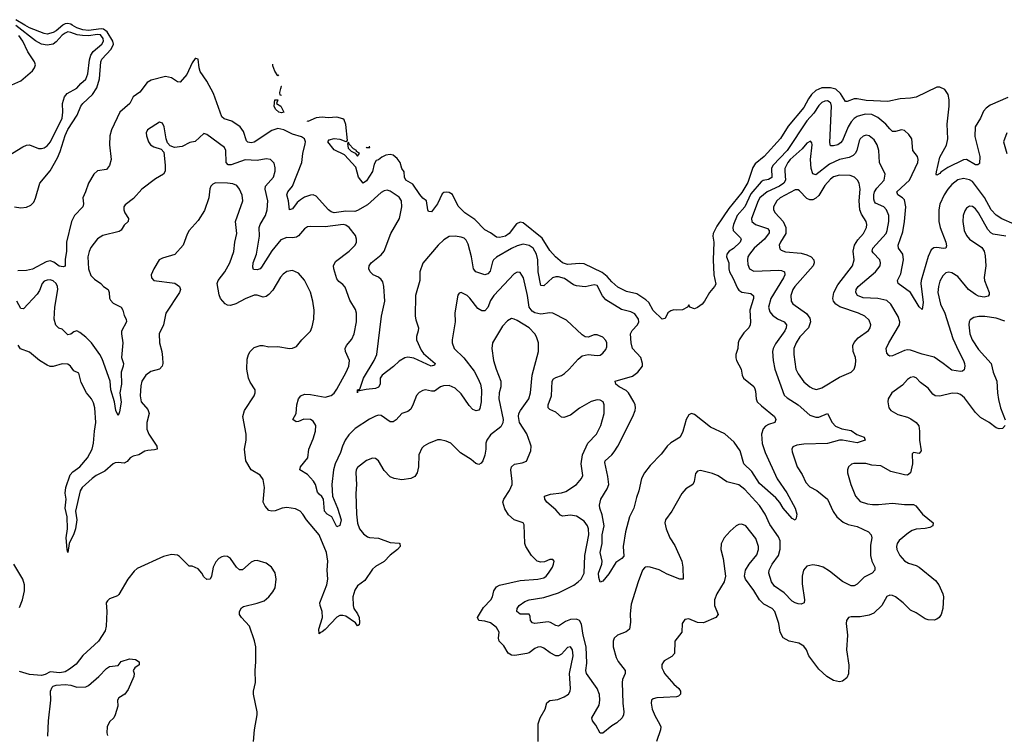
# Model space of a CAD drawing. Header units: inches. Extents: x 2134017 to 2292458, y 756222 to 916513.
# Tile 357 of 387: x 2245643 to 2252305, y 905192 to 910036. Entities that reach past the tile are written whole.
import ezdxf

# ---------------------------------------------------------------- set-up
doc = ezdxf.new("R2010")
doc.units = ezdxf.units.IN
doc.header["$MEASUREMENT"] = 0
for name, color, linetype in [('C2940', 7, 'Continuous'), ('C2941', 7, 'Continuous'), ('C2950', 7, 'Continuous')]:
    doc.layers.add(name, color=color, linetype=linetype)

msp = doc.modelspace()

# ---------------------------------------------------------------- linework, layer by layer
at = {"layer": 'C2940', "color": 5}
for points, elevation in [([(2245564.6, 909115.4), (2245664, 909176), (2245690, 909186.9), (2245710, 909189.1), (2245770, 909165.4), (2245790, 909163.5), (2245810, 909168.7), (2245830, 909182.2), (2245852.8, 909210), (2245929.8, 909369.8), (2245936.1, 909410), (2245933.5, 909470), (2245945.8, 909514.2), (2245964.2, 909535.8), (2246030, 909571.7), (2246056.5, 909603.5), (2246090, 909634), (2246104.1, 909670), (2246115.4, 909764.6), (2246124.3, 909795.7), (2246139.7, 909820.3), (2246199.9, 909870), (2246210.7, 909890), (2246209, 909910), (2246190, 909933.3), (2246170, 909935.3), (2246110, 909927), (2246068.5, 909928.5), (2246032.8, 909932.8), (2245990, 909950.3), (2245970, 909953), (2245950, 909945.6), (2245930, 909930.7), (2245890, 909886.7), (2245870, 909871.4), (2245830, 909863), (2245790, 909870.9), (2245750, 909893.8), (2245616.8, 909996.8)], 260), ([(2245609.3, 908769.3), (2245650, 908761.8), (2245690, 908768), (2245718.6, 908781.4), (2245738.5, 908801.5), (2245751.4, 908828.6), (2245779.8, 908930), (2245850, 909013.4), (2245898.8, 909101.2), (2245916.5, 909143.5), (2245950, 909251.6), (2245970, 909291.9), (2246031.9, 909390), (2246056.3, 909450), (2246069.9, 909470), (2246135, 909530), (2246165.3, 909574.7), (2246183, 909637), (2246193, 909750), (2246199.9, 909770), (2246262.6, 909837.4), (2246277.2, 909870), (2246272.8, 909890), (2246234.3, 909954.3), (2246211, 909971), (2246195, 909975), (2246110, 909962.5), (2246070, 909966.5), (2246030, 909981.6), (2245998.7, 910000)], 240), ([(2245935.8, 910000), (2245890, 909960.7), (2245870, 909949), (2245830, 909939.2), (2245810, 909942.7), (2245710, 909980.4), (2245677.1, 910000)], 240), ([(2245590, 909594.9), (2245650, 909622), (2245729.7, 909690), (2245744, 909710), (2245749.7, 909730), (2245744.4, 909750), (2245698.3, 909818.3), (2245665.7, 909890), (2245637.6, 909930)], 280), ([(2250000, 907116), (2249984.7, 907095.3), (2249910, 907019.4), (2249870, 906968.4), (2249850.9, 906930), (2249833.5, 906846.5), (2249817, 906803), (2249798.6, 906730), (2249770.2, 906670), (2249741.6, 906570), (2249726.3, 906470), (2249730, 906405.6), (2249718, 906390), (2249678, 906362), (2249630, 906286), (2249590, 906236), (2249570, 906228), (2249561.4, 906261.4), (2249560.3, 906290), (2249581.4, 906350), (2249583.5, 906370), (2249570.8, 906430), (2249584.3, 906490), (2249584.4, 906550), (2249599, 906610), (2249584.6, 906684.6), (2249568.3, 906730), (2249566.9, 906750), (2249576.4, 906790), (2249618.7, 906861.3), (2249628.7, 906890), (2249623.5, 906943.5), (2249601.6, 907038.4), (2249604.2, 907050), (2249649.9, 907090.1), (2249666, 907110), (2249690.7, 907150), (2249791.9, 907350), (2249808.5, 907390), (2249811.1, 907410), (2249808.5, 907430), (2249799.2, 907450), (2249762.2, 907510), (2249746.2, 907526.2), (2249699.7, 907550), (2249676.9, 907570), (2249672.7, 907590), (2249790, 907622.2), (2249825.7, 907650), (2249856.3, 907690), (2249858.3, 907710), (2249845.3, 907750), (2249790, 907809.7), (2249780.2, 907850), (2249777.2, 907910), (2249788.4, 907931.6), (2249822.6, 907970), (2249832, 907990), (2249829.7, 908010), (2249804.6, 908044.6), (2249778.5, 908058.5), (2249714.9, 908074.9), (2249610, 908140.7), (2249586.7, 908166.7), (2249550, 908236.1), (2249530, 908241.6), (2249470, 908227.9), (2249410, 908235.3), (2249390, 908242.2), (2249330, 908283.8), (2249290, 908295.8), (2249270, 908296.6), (2249249.2, 908290), (2249190, 908234.2), (2249170, 908236.9), (2249152.2, 908330), (2249148.9, 908410), (2249141, 908450), (2249117.8, 908490), (2249090, 908508.4), (2249050, 908516.3), (2249010, 908505.6), (2248970, 908487.7), (2248870.6, 908429.4), (2248849.6, 908410.4), (2248843.1, 908396.9), (2248825.8, 908334.2), (2248810, 908316.4), (2248790, 908308.7), (2248730, 908329.8), (2248714.8, 908350), (2248700.9, 908430), (2248676.9, 908516.9), (2248664, 908544), (2248650, 908557.2), (2248630, 908564.5), (2248590, 908570.8), (2248550, 908568.7), (2248513.8, 908546.2), (2248474.6, 908510), (2248370, 908387.8), (2248350.9, 908330), (2248351, 908270), (2248321.1, 908170), (2248319.4, 908030), (2248323.5, 908003.5), (2248341.8, 907950), (2248340.3, 907930), (2248327.2, 907892.8), (2248328.1, 907870), (2248358.8, 907798.8), (2248376.7, 907776.7), (2248455.3, 907710), (2248450, 907697.2), (2248428, 907692), (2248310, 907745.4), (2248270, 907751.3), (2248250, 907747.8), (2248210, 907725.3), (2248171.8, 907688.2), (2248096, 907630), (2248082, 907610), (2248083.1, 907570), (2248072.1, 907547.9), (2248050, 907540.3), (2247986.7, 907533.3), (2247943.2, 907523.2), (2247931.6, 907528.4), (2247929.6, 907509.7), (2247929.7, 907530), (2247944.1, 907535.9), (2247969.8, 907610), (2248041.8, 907730), (2248059.4, 907770), (2248090.5, 908030), (2248112.9, 908130), (2248108.1, 908230), (2248100.7, 908260.7), (2248090, 908276.9), (2248070, 908293.6), (2248036, 908310), (2248014, 908330), (2248004.7, 908350), (2248008.2, 908370), (2248022.6, 908390), (2248090, 908444.5), (2248110, 908470.3), (2248155.3, 908590), (2248212.1, 908690), (2248229.9, 908769.9), (2248226.6, 908810), (2248210, 908835.8), (2248150, 908875.1), (2248130, 908882.6), (2248110, 908878.5), (2248090, 908867), (2247996.1, 908783.9), (2247930, 908743.9), (2247910, 908736.9), (2247850, 908739.5), (2247770, 908728.1), (2247750, 908735), (2247732.4, 908750), (2247650, 908842.3), (2247630, 908849.9), (2247610, 908849.1), (2247570, 908834.3), (2247542.8, 908817.2), (2247521.7, 908798.3), (2247490, 908755.1), (2247470, 908749.4), (2247462.9, 908810), (2247451.5, 908850), (2247457.7, 908870), (2247489.8, 908910), (2247551.3, 909068.7), (2247559.4, 909130), (2247575, 909195), (2247576.1, 909210), (2247569.9, 909229.9), (2247550, 909242.3), (2247490, 909262), (2247430, 909291.6), (2247390, 909300.2), (2247350, 909285.9), (2247230, 909206.6), (2247210, 909201.9), (2247186.2, 909206.2), (2247177.2, 909217.2), (2247158.6, 909278.6), (2247135.5, 909310), (2247078.6, 909350), (2247025.9, 909365.9), (2247010, 909378.2), (2246955.7, 909535.7), (2246910, 909621), (2246865.4, 909685.4), (2246857.8, 909710), (2246850, 909768.7), (2246834.5, 909774.5), (2246830, 909774.5), (2246810, 909743.7), (2246774, 909666), (2246730, 909613.2), (2246710, 909616), (2246670, 909642), (2246630, 909652.6), (2246532, 909628), (2246505.7, 909610), (2246455.4, 909544.6), (2246410, 909513.3), (2246389.1, 909470), (2246321.2, 909410), (2246263.5, 909290), (2246252.6, 909250), (2246250.2, 909190), (2246262, 909090), (2246251.5, 909050), (2246230, 909022.4), (2246170, 909012.6), (2246144, 908990), (2246109.1, 908930), (2246089.4, 908870.6), (2246070.2, 908830), (2246075.6, 908790), (2246070.4, 908770), (2246013.4, 908710), (2245993.4, 908670), (2245959.8, 908530), (2245960.8, 908470), (2245951.9, 908411.9), (2245952.1, 908367.9), (2245936.7, 908363.3), (2245910, 908368), (2245873.9, 908393.9), (2245850, 908403.8), (2245822.1, 908397.9), (2245730, 908347.2), (2245690, 908337.6), (2245630, 908336)], 240), ([(2247390, 909657), (2247368.6, 909688.6), (2247356, 909724), (2247355.3, 909735.1)], 220), ([(2247396, 909661.5), (2247390, 909657)], 220), ([(2247415.6, 909523.1), (2247406, 909526), (2247404.4, 909544.4), (2247410, 909571.3), (2247414.7, 909585.3), (2247416.6, 909587.1)], 220), ([(2250000, 906297.1), (2249970, 906313.3), (2249910, 906329.6), (2249890, 906333.6), (2249878, 906330), (2249870, 906326.6), (2249858.4, 906310), (2249827.2, 906230), (2249781.2, 906078.8), (2249773.5, 906013.5), (2249777.1, 905957.1), (2249768.4, 905911.6), (2249747.7, 905892.3), (2249687.2, 905870), (2249666, 905850), (2249658.2, 905830), (2249658, 905790), (2249678.4, 905718.4), (2249692.3, 905692.3), (2249739.5, 905630), (2249739.5, 905610), (2249721.5, 905570), (2249719.6, 905550), (2249724.7, 905410), (2249731.6, 905350), (2249728.6, 905331.4), (2249718.8, 905310), (2249683.6, 905276.4), (2249650, 905256.9), (2249590, 905205.6), (2249570, 905206), (2249541.1, 905261.1), (2249519.5, 905290), (2249514.5, 905310), (2249563.5, 905396.5), (2249569.1, 905430), (2249567.5, 905467.5), (2249549.8, 905510), (2249477.8, 905610), (2249474, 905630), (2249480, 905680), (2249476.2, 905790), (2249456.8, 905870), (2249444.9, 905944.9), (2249430.7, 905970), (2249410, 905978.9), (2249370, 905977), (2249336.7, 905963.3), (2249290, 905932.1), (2249270, 905934.5), (2249235.8, 905955.9), (2249219.6, 905959.5), (2249128.7, 905950), (2249113.6, 905953.6), (2249098.7, 905970), (2249096.9, 905996.9), (2249091.2, 906011.2), (2249030, 906011.2), (2249006.9, 906030), (2249009.7, 906050), (2249023.1, 906070), (2249061.3, 906098.7), (2249090, 906109.4), (2249190, 906124.7), (2249290, 906157.4), (2249392.2, 906207.8), (2249422.8, 906230), (2249441.5, 906250), (2249463.6, 906290), (2249467.3, 906410), (2249494.1, 906550), (2249491.7, 906590), (2249484.9, 906610), (2249461.6, 906641.6), (2249410, 906675), (2249370, 906681.7), (2249316.1, 906676.1), (2249301.9, 906681.9), (2249270, 906718), (2249209, 906770), (2249196.1, 906790), (2249194.7, 906810), (2249234.7, 906825.3), (2249310, 906833.3), (2249337.8, 906842.2), (2249409.8, 906890), (2249445.6, 906930), (2249454.6, 906950), (2249441.7, 907030), (2249451.9, 907090), (2249486.4, 907170), (2249546, 907230), (2249575.3, 907290), (2249598, 907370), (2249598, 907430), (2249590.6, 907450.6), (2249570, 907461), (2249550, 907462), (2249510, 907451.7), (2249430, 907407.2), (2249370, 907358.9), (2249324.4, 907344.4), (2249310, 907345.1), (2249270, 907378.9), (2249230, 907396.9), (2249218.9, 907410), (2249219.3, 907430), (2249242.3, 907490), (2249247.1, 907590), (2249255.8, 907604.2), (2249270, 907613.8), (2249310, 907627.1), (2249330, 907641.8), (2249361, 907670), (2249421.1, 907738.9), (2249450, 907761.6), (2249490, 907770.5), (2249550, 907763.8), (2249570, 907766.4), (2249590, 907779.1), (2249610, 907802.8), (2249617.1, 907822.9), (2249616.3, 907850), (2249610, 907865.2), (2249590, 907886.6), (2249550, 907902.7), (2249530, 907902.7), (2249490, 907887), (2249470, 907889.4), (2249450, 907902), (2249342.9, 908002.9), (2249250, 908049.7), (2249230, 908052.4), (2249170, 908042.3), (2249130, 908051.1), (2249110, 908062.4), (2249089.9, 908090), (2249079.3, 908170), (2249051.6, 908290), (2249030, 908325.1), (2249010, 908327.8), (2248990, 908316.9), (2248852.3, 908170), (2248830, 908136.3), (2248810, 908087.6), (2248790, 908065.3), (2248770, 908065.3), (2248742.3, 908082.3), (2248690, 908151.8), (2248670, 908169.4), (2248630, 908189), (2248616, 908184), (2248608.2, 908171.8), (2248587.3, 908052.7), (2248590.3, 907990), (2248569.1, 907870), (2248569.1, 907850), (2248583.6, 907810), (2248647.6, 907747.6), (2248718.1, 907658.1), (2248744.3, 907610), (2248760.5, 907570), (2248768.7, 907530), (2248766.2, 907450), (2248756.4, 907403.6), (2248750, 907392), (2248732, 907388), (2248710, 907397.7), (2248684.3, 907424.3), (2248630, 907504.2), (2248590, 907543.1), (2248550, 907559.8), (2248510, 907557.2), (2248490, 907550.8), (2248450, 907522.7), (2248430, 907520.9), (2248390, 907529.8), (2248370, 907526.9), (2248346.3, 907513.7), (2248327.3, 907492.7), (2248306.6, 907433.4), (2248290, 907400.7), (2248270, 907383.6), (2248230, 907369.6), (2248190, 907328.2), (2248170, 907314), (2248150, 907313.7), (2248090, 907356.4), (2248070, 907358.3), (2248050, 907353.3), (2248010, 907332.8), (2247913.6, 907270), (2247870, 907225.6), (2247845.9, 907190), (2247826.6, 907150), (2247814.3, 907105.7), (2247777.5, 907030), (2247766, 906990), (2247755.5, 906890), (2247759.2, 906810), (2247794.6, 906730), (2247817.5, 906650), (2247810, 906613.2), (2247790, 906602.7), (2247756.4, 906670), (2247723.1, 906690), (2247705.5, 906710), (2247699.7, 906790), (2247688.8, 906808.8), (2247670, 906823.5), (2247659.1, 906839.1), (2247645.5, 906890), (2247632.3, 906912.3), (2247590, 906958), (2247539.3, 906990), (2247544.2, 907010), (2247592.2, 907070), (2247598.9, 907130), (2247630, 907199.1), (2247644.8, 907250), (2247646, 907290), (2247630, 907318), (2247610.5, 907330.5), (2247566.8, 907333.2), (2247530, 907315.4), (2247513.6, 907313.6), (2247491.8, 907330), (2247515.1, 907370), (2247517.6, 907430), (2247530, 907470.8), (2247546, 907490), (2247570, 907500.3), (2247610, 907499.6), (2247710, 907480.7), (2247750, 907491.6), (2247770, 907508.8), (2247790, 907535.8), (2247853.2, 907650), (2247869.8, 907690), (2247874.5, 907730), (2247848.6, 907790), (2247845.3, 907810), (2247854, 907830), (2247890, 907873.7), (2247905.8, 907910), (2247922.3, 907990), (2247922, 908050), (2247915.3, 908075.3), (2247877.8, 908137.8), (2247845.4, 908225.4), (2247830, 908243.5), (2247803.3, 908263.3), (2247790, 908281.6), (2247768.2, 908350), (2247766.5, 908370), (2247781.2, 908398.8), (2247872.4, 908470), (2247912.8, 908510), (2247921.3, 908530), (2247923, 908550), (2247915.6, 908575.6), (2247873.3, 908630), (2247850, 908645.3), (2247832.7, 908650), (2247710, 908633), (2247610, 908637.3), (2247590, 908633.7), (2247570, 908620.4), (2247530, 908572.6), (2247516.3, 908563.7), (2247490, 908559), (2247450, 908561.1), (2247410, 908546), (2247350, 908470.6), (2247280, 908360), (2247270, 908350.6), (2247250, 908343.1), (2247226.1, 908346.1), (2247221.9, 908361.9), (2247223.2, 908390), (2247245.4, 908450), (2247264.9, 908570), (2247263.7, 908630), (2247269.9, 908650.1), (2247306.8, 908710), (2247318.3, 908750), (2247321.3, 908810), (2247304.2, 908890), (2247307.3, 908910), (2247359.8, 908970), (2247371.9, 909010), (2247372.9, 909032.9), (2247365.7, 909065.7), (2247341.2, 909090), (2247310, 909094.5), (2247250, 909082.7), (2247170, 909086.8), (2247073.6, 909053.6), (2247054.7, 909054.7), (2247041, 909070), (2247037.7, 909150), (2247030, 909171.6), (2246910, 909258.7), (2246890, 909267), (2246830, 909212), (2246794.9, 909205.1), (2246742.8, 909177.2), (2246690, 909171.8), (2246662, 909182), (2246642.4, 909202.4), (2246633.3, 909230), (2246620.5, 909310), (2246610, 909336), (2246590, 909342.7), (2246508, 909290), (2246499.5, 909270), (2246501.1, 909250), (2246514.6, 909210), (2246527.6, 909190), (2246550, 909174.9), (2246599.5, 909159.5), (2246618.7, 909138.7), (2246627.9, 909052.1), (2246626.8, 909010), (2246616, 908990), (2246561.4, 908958.6), (2246470.8, 908890), (2246414.1, 908825.9), (2246356.5, 908783.5), (2246347.2, 908770), (2246347.9, 908750), (2246354.7, 908730), (2246378.9, 908690), (2246377, 908670), (2246350, 908646.3), (2246330, 908611.6), (2246317.2, 908602.8), (2246205.4, 908574.6), (2246170, 908554), (2246124.9, 908495.1), (2246113.2, 908466.8), (2246105.3, 908430), (2246109.6, 908350), (2246124.8, 908304.8), (2246150, 908279.3), (2246191.6, 908251.6), (2246210.2, 908230.2), (2246241.3, 908210), (2246248.7, 908190), (2246251.3, 908151.3), (2246257, 908137), (2246276.8, 908116.8), (2246329.3, 908089.3), (2246340.2, 908070), (2246350, 908034), (2246364.4, 908010), (2246366.7, 907990), (2246332.4, 907927.6), (2246331.3, 907910), (2246340.7, 907850), (2246331.6, 907750), (2246344.7, 907710), (2246344.1, 907690), (2246329.1, 907650), (2246333.2, 907570), (2246321.3, 907510), (2246330, 907448), (2246318.6, 907381.4), (2246310, 907356), (2246293.6, 907390), (2246285.3, 907450), (2246261.1, 907530), (2246254.4, 907590), (2246201.3, 907741.3), (2246186.3, 907770), (2246128.2, 907850), (2246090, 907888.3), (2246050, 907919.4), (2246030, 907930.7), (2246010, 907922.4), (2245990, 907907.1), (2245970, 907903.9), (2245930, 907941.5), (2245908.7, 907948.7), (2245888.1, 907968.1), (2245877.6, 908010), (2245880.3, 908090), (2245902.4, 908210), (2245899.6, 908230), (2245890, 908250.7), (2245870, 908268.9), (2245850, 908274.4), (2245830, 908273.3), (2245810, 908265.3), (2245795.5, 908250), (2245777.3, 908202.7), (2245761.2, 908178.8), (2245670, 908079.1), (2245650, 908081.3), (2245624.3, 908130)], 260), ([(2250000, 908011.8), (2249990, 908009.5), (2249930, 908068.5), (2249901, 908121), (2249880.7, 908140.7), (2249819.6, 908179.6), (2249750, 908197), (2249690, 908226.8), (2249650, 908262), (2249618.4, 908298.4), (2249584.8, 908324.8), (2249462.6, 908382.6), (2249430, 908385.9), (2249350, 908378.6), (2249315.1, 908390), (2249269.6, 908430), (2249230, 908474.2), (2249178.4, 908558.4), (2249050, 908662.3), (2249030, 908665.5), (2249005.9, 908654.1), (2248954.7, 908590), (2248930, 908570.9), (2248890, 908561.7), (2248870, 908564.7), (2248830, 908593.6), (2248790, 908614.7), (2248723.5, 908683.5), (2248655.8, 908730), (2248610, 908774.5), (2248572.2, 908852.2), (2248550, 908866.6), (2248530, 908869.7), (2248513.7, 908866.3), (2248502, 908858), (2248470.4, 908790), (2248430, 908735.3), (2248410, 908738), (2248404, 908750), (2248395.3, 908810), (2248370, 908829.2), (2248350, 908852.7), (2248302.6, 908922.6), (2248256, 908950), (2248246.9, 908970), (2248245.4, 909005.4), (2248230, 909029.2), (2248217.2, 909070), (2248197.4, 909097.4), (2248170, 909119.7), (2248150, 909123.1), (2248121.5, 909118.5), (2248093.9, 909106.1), (2248070, 909087.6), (2248056.3, 909083.7), (2248041.5, 909058.5), (2248030, 909009.4), (2247990, 908946.6), (2247968, 908930), (2247935.3, 908970), (2247917.2, 909037.2), (2247840.4, 909120.4), (2247770, 909155.3), (2247728.7, 909210), (2247738, 909222), (2247770, 909231), (2247810, 909226.8), (2247850, 909212), (2247862, 909218), (2247850, 909326), (2247838, 909358), (2247830, 909366), (2247790, 909377.2), (2247730, 909372.7), (2247690, 909377), (2247650, 909372.3), (2247591.9, 909348.1), (2247587.8, 909348.3)], 220), ([(2247987, 909174.8), (2247990, 909171), (2248012.3, 909170), (2248010.8, 909180.2)], 220), ([(2249151.3, 905151.3), (2249151.5, 905270), (2249164.2, 905310), (2249199.8, 905370), (2249210, 905411.5), (2249230, 905427.2), (2249285.2, 905434.8), (2249328.4, 905451.6), (2249355.8, 905470), (2249367.1, 905490), (2249370.9, 905510), (2249362.7, 905610), (2249388.9, 905730), (2249384.7, 905770), (2249370, 905791.1), (2249350, 905786.6), (2249310, 905740.9), (2249290, 905729.8), (2249270, 905730.7), (2249232.4, 905750), (2249190, 905782), (2249170, 905790.8), (2249150, 905789.8), (2249130, 905780.9), (2249090.3, 905750), (2249075.1, 905744.9), (2248993.5, 905733.5), (2248970, 905735.6), (2248949.1, 905749.1), (2248918.3, 905798.3), (2248888.5, 905830), (2248882.2, 905850), (2248886.9, 905890), (2248870, 905922.4), (2248830, 905953.8), (2248790, 905965.8), (2248749.2, 905970), (2248740.5, 905990), (2248781.9, 906058.1), (2248830.8, 906110), (2248842.2, 906130), (2248850.9, 906170), (2248870, 906197.4), (2248890.8, 906209.2), (2249030, 906240.2), (2249150, 906249.2), (2249190, 906259), (2249206, 906270), (2249222.4, 906290), (2249249.3, 906330), (2249256, 906350), (2249259, 906370), (2249250, 906382), (2249230, 906382), (2249194.4, 906365.6), (2249170, 906363.6), (2249145.2, 906370), (2249106.6, 906410), (2249067.3, 906470), (2249061.6, 906490), (2249057, 906617), (2249049.2, 906630), (2248990, 906649.7), (2248950, 906685.1), (2248925.2, 906725.2), (2248912.1, 906770), (2248918, 906790), (2248957, 906850), (2248974.6, 906890), (2248976.5, 906910), (2248966.9, 906990), (2248972, 907010), (2248992.1, 907027.9), (2249043.8, 907036.2), (2249073, 907047), (2249101.6, 907118.4), (2249103.5, 907150), (2249097.8, 907170), (2249074, 907234), (2249026.2, 907310), (2249018.2, 907350), (2249021.5, 907370), (2249031.9, 907390), (2249087.7, 907470), (2249098.9, 907510), (2249109.8, 907630), (2249154.8, 907790), (2249153.8, 907850), (2249140.7, 907890), (2249128.8, 907910), (2249089.7, 907950), (2249010, 908000.4), (2248990, 908009.7), (2248970, 908012.6), (2248943.1, 907996.9), (2248910, 907962), (2248843.2, 907850), (2248838.5, 907810), (2248848.3, 907730), (2248866.3, 907670), (2248898, 907590), (2248898.6, 907550), (2248887.7, 907510), (2248886.3, 907470), (2248915.2, 907330), (2248911.8, 907308.2), (2248898.6, 907281.4), (2248830, 907225.1), (2248803.5, 907190), (2248797.5, 907170), (2248797.7, 907130), (2248790.7, 907089.3), (2248776.3, 907050), (2248765.1, 907034.9), (2248750, 907025.1), (2248730, 907032), (2248698.1, 907058.1), (2248624.8, 907104.8), (2248559.5, 907170), (2248530, 907183.5), (2248490, 907193.3), (2248470, 907191.5), (2248410, 907168), (2248378, 907150), (2248364.3, 907135.7), (2248344.4, 907090), (2248340.7, 907010), (2248333.2, 906970), (2248315.9, 906944.1), (2248290.1, 906929.9), (2248230, 906922.3), (2248177.2, 906930), (2248150, 906942.7), (2248110, 906985.1), (2248070.6, 907050.6), (2248050, 907065.4), (2248030, 907067.2), (2247990, 907052.8), (2247930, 907005.1), (2247921.1, 906990), (2247916.8, 906970), (2247921.6, 906890), (2247917.1, 906830), (2247921.6, 906690), (2247929.1, 906629.1), (2247943.5, 906590), (2247970, 906556.5), (2247996.1, 906536.1), (2248010, 906530.2), (2248070, 906525.8), (2248150, 906498.3), (2248211.8, 906491.8), (2248216, 906490), (2248218, 906470), (2248200.7, 906450), (2248150, 906411.3), (2248110, 906368), (2248050, 906334.3), (2248030, 906317.6), (2247978.9, 906241.1), (2247930, 906204.2), (2247910, 906175.1), (2247898, 906130), (2247899, 906070), (2247903.5, 906050), (2247930, 906015.3), (2247939.8, 905990), (2247943.4, 905956.6), (2247939.2, 905940.8), (2247930, 905932.3), (2247914.4, 905954.4), (2247850, 905999.3), (2247830, 906004), (2247810, 906002.5), (2247789.1, 905990.9), (2247710, 905908.8), (2247690, 905893.3), (2247673.3, 905886.7), (2247670, 905879), (2247667.2, 905910), (2247692.7, 905990), (2247690.7, 906030.7), (2247675.4, 906070), (2247673.5, 906090), (2247721.4, 906210), (2247729, 906250), (2247724.8, 906310), (2247728.2, 906370), (2247718.5, 906430), (2247668.7, 906550), (2247583.8, 906650), (2247559.7, 906690), (2247541.6, 906710), (2247510, 906726), (2247450, 906735.1), (2247418.8, 906730), (2247371.6, 906711.6), (2247349.7, 906709.7), (2247330, 906714.5), (2247303.2, 906743.2), (2247290.7, 906770.7), (2247299.9, 906870), (2247290, 906924.2), (2247270, 906953.3), (2247208.5, 906988.5), (2247174.5, 907050), (2247164.7, 907130), (2247176, 907190), (2247175.3, 907230), (2247152.8, 907350), (2247165, 907390), (2247229.8, 907490), (2247236.5, 907510), (2247235.8, 907530), (2247202.5, 907582.5), (2247190.8, 907610), (2247181, 907670), (2247182, 907738), (2247190.9, 907769.1), (2247203, 907790), (2247230, 907817.4), (2247270, 907831.6), (2247291.7, 907831.7), (2247330, 907822.4), (2247390, 907823), (2247470, 907810.6), (2247490, 907813.4), (2247515.3, 907824.7), (2247551.8, 907870), (2247610, 907928), (2247622.5, 907957.5), (2247633.7, 908010), (2247634.7, 908070), (2247627.4, 908130), (2247610, 908192.3), (2247570, 908272), (2247530, 908319.5), (2247490, 908338.7), (2247450, 908331.3), (2247425.4, 908314.6), (2247406.9, 908293.1), (2247355.7, 908204.3), (2247330, 908175), (2247310, 908162.2), (2247290, 908158.8), (2247250, 908170.8), (2247230, 908170.8), (2247170, 908146.8), (2247106.8, 908113.2), (2247070, 908101.8), (2247050, 908104.4), (2247033.5, 908113.5), (2247001.4, 908150), (2246992.7, 908172.7), (2246979.8, 908250), (2246986.6, 908270), (2247030.8, 908330), (2247064.7, 908390), (2247093.1, 908466.9), (2247098.9, 908530), (2247111.6, 908590), (2247103.7, 908670), (2247153.6, 908810), (2247148, 908848), (2247129.8, 908889.8), (2247112.9, 908912.9), (2247084.5, 908924.5), (2247050, 908929.9), (2246969, 908931), (2246950, 908923.7), (2246936.3, 908910), (2246929, 908891), (2246922.8, 908830), (2246894.5, 908745.5), (2246850, 908676), (2246790, 908609.4), (2246775.8, 908584.2), (2246750, 908509.2), (2246692.3, 908447.7), (2246610, 908422.4), (2246587.7, 908410), (2246550.4, 908350), (2246533.4, 908310), (2246534.8, 908290), (2246550.5, 908270.5), (2246692.6, 908252.6), (2246724.9, 908230), (2246730.4, 908210), (2246723.8, 908190), (2246632, 908050), (2246615.8, 907970), (2246586.4, 907910), (2246588.9, 907850), (2246604.9, 907790), (2246610.3, 907750), (2246612.8, 907710), (2246608.2, 907690), (2246588.9, 907671.1), (2246530, 907654.5), (2246497, 907630), (2246470.3, 907590), (2246463.2, 907556.8), (2246459.3, 907490), (2246466.2, 907450), (2246510, 907396.9), (2246519.4, 907370), (2246503.5, 907310), (2246504.1, 907264.1), (2246517, 907230), (2246570.4, 907150), (2246573.4, 907130), (2246556.5, 907123.5), (2246510, 907120.4), (2246490, 907114.5), (2246449.1, 907090.9), (2246410, 907082), (2246390, 907071.3), (2246370, 907045.6), (2246350, 907034.7), (2246310, 907038.4), (2246290, 907036.8), (2246276.4, 907030), (2246220.2, 906979.8), (2246161.8, 906950), (2246132.8, 906930), (2246066.6, 906870), (2246053.5, 906846.5), (2246020.3, 906710), (2246030.1, 906650), (2246020.1, 906590), (2246010, 906556.5), (2245978.8, 906490), (2245970, 906429.3), (2245963.5, 906450), (2245957.4, 906530), (2245965.9, 906590), (2245964, 906670), (2245950.8, 906730), (2245957.3, 906790), (2245951.9, 906831.9), (2245955.1, 906870), (2245984.2, 906955.8), (2246003.2, 906976.8), (2246050.2, 907009.8), (2246103.2, 907070), (2246133.1, 907130), (2246143.4, 907170), (2246148.4, 907250), (2246158.5, 907310), (2246152, 907410), (2246143.7, 907443.7), (2246129.8, 907469.8), (2246096.2, 907510), (2246059.7, 907579.7), (2246043.7, 907643.7), (2246010, 907658.7), (2245987.2, 907690), (2245970, 907705.3), (2245930, 907705.8), (2245870, 907688.1), (2245850, 907689), (2245830, 907697.3), (2245778, 907730), (2245710, 907786), (2245649, 907809), (2245632.2, 907832.2)], 280), ([(2247225.1, 905150), (2247231.6, 905230), (2247249.7, 905330.3), (2247249.7, 905350), (2247225.3, 905470), (2247225.3, 905490), (2247238.2, 905550), (2247236.1, 905630), (2247241.5, 905690), (2247241.4, 905790), (2247232.1, 905832.1), (2247199.3, 905930), (2247143, 905990), (2247131.6, 906010), (2247129.6, 906030), (2247144.9, 906055.1), (2247156.6, 906063.4), (2247250, 906085.6), (2247297.1, 906103), (2247329.8, 906130), (2247357.1, 906162.9), (2247371.4, 906190), (2247379, 906250), (2247371.8, 906291.8), (2247347.2, 906330), (2247310, 906356.5), (2247250, 906374.8), (2247230, 906373.2), (2247210, 906364.1), (2247150, 906312.6), (2247130, 906312.6), (2247110, 906331.3), (2247070, 906389.7), (2247050, 906402.6), (2247030, 906405.7), (2247010, 906401.1), (2246990.2, 906389.8), (2246970, 906366), (2246951.3, 906330), (2246941.1, 906270), (2246932.7, 906250), (2246910, 906247.6), (2246890, 906264.5), (2246876.4, 906290), (2246850, 906318.7), (2246810, 906336.4), (2246790, 906336.9), (2246723.7, 906403.7), (2246710, 906410.7), (2246670, 906415.3), (2246616.4, 906403.6), (2246437.8, 906322.2), (2246417.2, 906302.8), (2246376, 906250), (2246315.1, 906144.9), (2246304.4, 906135.6), (2246250, 906116), (2246236.7, 906103.3), (2246228, 906090), (2246233.7, 906030), (2246228.9, 905930), (2246220.9, 905899.1), (2246177.6, 905830), (2246070, 905733.3), (2246025.5, 905674.5), (2245980.9, 905639.1), (2245950, 905622), (2245915.1, 905615.1), (2245850, 905620.9), (2245816.7, 905603.3), (2245790, 905596.2), (2245710, 905603.6), (2245643.1, 905623.1)], 320), ([(2245642.8, 906057.2), (2245662.4, 906110), (2245674.9, 906170), (2245675, 906210), (2245665, 906250), (2245604.8, 906350)], 320), ([(2245833.5, 905186.5), (2245837.2, 905290), (2245855.1, 905430), (2245852.7, 905490), (2245862.7, 905517.3), (2245870, 905524.7), (2245889.1, 905530.9), (2245950, 905536), (2245990, 905530.5), (2246030, 905517.1), (2246090, 905519.3), (2246109.7, 905530.3), (2246179.5, 905590), (2246230, 905644), (2246250, 905657.3), (2246310, 905664.7), (2246330, 905690.8), (2246386, 905710), (2246426.4, 905706.4), (2246452, 905690), (2246452, 905670), (2246422, 905650), (2246412, 905630), (2246418, 905610), (2246416, 905590), (2246378.4, 905501.6), (2246354.8, 905470), (2246314.8, 905445.2), (2246304.7, 905430), (2246308, 905390), (2246290.2, 905329.8), (2246279.3, 905310), (2246250, 905283.7), (2246234.9, 905250), (2246233.7, 905210), (2246237.6, 905190)], 320), ([(2250000, 905689.4), (2249988.9, 905671.1), (2249988.7, 905650), (2250000, 905625.3)], 280), ([(2250000, 905447.4), (2249954.9, 905445.1), (2249930, 905439.7), (2249918.4, 905430), (2249914.9, 905410), (2249923.6, 905370), (2249942.5, 905322.5), (2249973.4, 905270), (2249980.3, 905250), (2249979.5, 905230), (2249952, 905150)], 280)]:
    msp.add_lwpolyline(points, dxfattribs=dict(at, elevation=elevation))
at = {"layer": 'C2940', "color": 5, "elevation": 220}
for points in [[(2247415.1, 909404.9), (2247396, 909410), (2247374, 909430), (2247365.2, 909450), (2247370, 909494), (2247390, 909494), (2247382, 909470), (2247410, 909450.5), (2247430, 909409.4)], [(2247870, 909206), (2247862, 909198), (2247866, 909166), (2247886, 909146), (2247912.7, 909132.7), (2247930, 909112), (2247942, 909130), (2247923.1, 909143.1), (2247922, 909150), (2247901.2, 909161.2), (2247873.2, 909193.2)]]:
    msp.add_lwpolyline(points, close=True, dxfattribs=at)
at = {"layer": 'C2941', "color": 5, "elevation": 240}
for points in [[(2245677.1, 910000), (2245616.3, 910036.3)], [(2245998.7, 910000), (2245990, 910005.1), (2245968.8, 910011.2), (2245950, 910008.8), (2245938.1, 910001.9), (2245935.8, 910000)]]:
    msp.add_lwpolyline(points, dxfattribs=at)
at = {"layer": 'C2950', "color": 5}
for points, elevation in [([(2252328.7, 909510), (2252210, 909457.8), (2252182.6, 909437.4), (2252163.9, 909416.1), (2252144.3, 909370), (2252108.8, 909310), (2252105.5, 909245.5), (2252140.9, 909110), (2252137, 909063), (2252125.8, 909054.2), (2252110, 909054.3), (2252050, 909089.1), (2252030, 909086.6), (2251923.9, 909036.1), (2251876.7, 909003.3), (2251870, 908994), (2251850, 908984), (2251844, 908990), (2251846.3, 909006.3), (2251870, 909106.8), (2251913.2, 909186.8), (2251922.8, 909230), (2251919.3, 909330), (2251932.7, 909450), (2251932.9, 909492.9), (2251925.7, 909530), (2251903.1, 909563.1), (2251870, 909579.6), (2251850, 909578.7), (2251710, 909512.5), (2251670, 909504.7), (2251600.4, 909499.5), (2251516.5, 909483.5), (2251370.8, 909489.2), (2251310, 909501.4), (2251290, 909500.2), (2251242.7, 909482.7), (2251230, 909483), (2251197.2, 909537.2), (2251165, 909565), (2251130, 909576.1), (2251070, 909574.1), (2251030, 909556.3), (2251001.2, 909530), (2250979.5, 909500.5), (2250950, 909442.9), (2250843.4, 909316.6), (2250790, 909232), (2250679.7, 909110), (2250619.5, 909060.5), (2250604.7, 909035.3), (2250570, 908934.7), (2250530, 908867), (2250442.3, 908757.7), (2250361.3, 908638.7), (2250336.5, 908590), (2250333.8, 908570), (2250340.2, 908530), (2250334.8, 908410), (2250340.8, 908310), (2250352.9, 908247.1), (2250344.9, 908230), (2250310.7, 908190), (2250276, 908130), (2250261, 908110), (2250230, 908087), (2250210, 908079.3), (2250178, 908090), (2250170, 908106), (2250162, 908090), (2250127.1, 908072.9), (2250090.7, 908069.3), (2250070, 908073.2), (2250050, 908066), (2250028.4, 908051.6), (2250010, 908014), (2250000, 908011.8)], 220), ([(2252371.4, 908651.4), (2252288.4, 908688.4), (2252250, 908713.3), (2252216.5, 908750), (2252172.5, 908832.5), (2252090, 908941.7), (2252070, 908952.6), (2252030, 908960.6), (2251990, 908952.1), (2251950, 908921.3), (2251923, 908890), (2251898.3, 908850), (2251870, 908787.3), (2251862, 908750), (2251861.4, 908670), (2251871.1, 908630), (2251910, 908530.6), (2251914, 908506), (2251910.2, 908489.8), (2251893.4, 908486.6), (2251850, 908493.5), (2251828.2, 908491.8), (2251810, 908477.7), (2251790, 908433.3), (2251741.9, 908270), (2251740.8, 908250), (2251757, 908123), (2251750, 908075.3), (2251730, 908092.3), (2251670.6, 908190.6), (2251586.6, 908250), (2251581.7, 908270), (2251605.1, 908314.9), (2251623.9, 908410), (2251619.8, 908450), (2251589.8, 908490), (2251588.2, 908510), (2251618.7, 908601.3), (2251630.8, 908670), (2251639.4, 908770), (2251630, 908816), (2251617.6, 908830), (2251585.4, 908850), (2251579.2, 908870), (2251665, 908950), (2251720.2, 909070), (2251723.1, 909090), (2251719.2, 909110), (2251687.1, 909150), (2251679.6, 909230), (2251659.8, 909259.8), (2251630, 909285.4), (2251610, 909290.8), (2251570, 909279.4), (2251550, 909279.8), (2251530, 909296.8), (2251504.2, 909330), (2251450, 909373.8), (2251410, 909393.4), (2251362.9, 909397.1), (2251310, 909381.4), (2251290, 909367), (2251270, 909343.9), (2251248.7, 909310), (2251210, 909217.7), (2251198.2, 909201.8), (2251179.5, 909190), (2251150, 909181.4), (2251130, 909183.5), (2251125.9, 909205.9), (2251135.6, 909450), (2251130.7, 909470.7), (2251120.2, 909480.2), (2251110, 909486.8), (2251090, 909485.7), (2251070, 909475.2), (2251050, 909454.5), (2251015.7, 909404.3), (2250969.1, 909350.9), (2250835.8, 909150), (2250739.1, 909050), (2250730.6, 909030), (2250731.8, 908968.2), (2250710, 908954.2), (2250673.3, 908946.7), (2250661, 908939), (2250590, 908856.7), (2250550, 908770.5), (2250498.6, 908710), (2250472, 908650), (2250468.6, 908630), (2250471.5, 908610), (2250519.6, 908559.6), (2250525, 908550), (2250518.5, 908530), (2250472.5, 908487.5), (2250444.2, 908470), (2250427.5, 908450), (2250426.3, 908430), (2250440.7, 908390), (2250440.4, 908350), (2250445, 908330), (2250468, 908290), (2250499.2, 908219.2), (2250510, 908204.9), (2250530, 908192.4), (2250590, 908183.2), (2250607.9, 908167.9), (2250608.3, 908150), (2250584.4, 908070), (2250589.2, 907990), (2250586.5, 907970), (2250576, 907950), (2250543.6, 907916.4), (2250511.7, 907870), (2250504.2, 907850), (2250501.7, 907810), (2250489, 907770), (2250488.1, 907748.1), (2250493.1, 907730), (2250524.9, 907670), (2250532.2, 907630), (2250541.6, 907610), (2250610, 907552.2), (2250618, 907538), (2250622.8, 907522.8), (2250625.5, 907470), (2250633.1, 907450), (2250661.7, 907421.7), (2250750.4, 907350), (2250760.5, 907330), (2250753.4, 907310), (2250710, 907296.3), (2250690, 907285.1), (2250672.9, 907267.1), (2250662.9, 907230), (2250667.1, 907167.1), (2250686.3, 907106.3), (2250767.9, 906927.9), (2250833, 906833), (2250891, 906730), (2250901.3, 906690), (2250897.5, 906662.5), (2250890, 906649.6), (2250870, 906660.5), (2250809.9, 906729.9), (2250787.3, 906767.3), (2250760, 906800), (2250650, 906896.2), (2250597.3, 906977.3), (2250543.4, 907030), (2250518.3, 907118.3), (2250476.5, 907176.5), (2250413.9, 907233.9), (2250317.9, 907277.9), (2250210, 907363.2), (2250189.1, 907370.9), (2250170, 907360.7), (2250153.5, 907330), (2250131.2, 907248.8), (2250111.3, 907210), (2250048.8, 907171.2), (2250025.2, 907150), (2250000, 907116)], 240), ([(2252315.6, 908570), (2252230, 908584.4), (2252214, 908594), (2252195, 908615), (2252130, 908729.7), (2252110, 908755.6), (2252090, 908770.9), (2252070, 908773.5), (2252050, 908760.5), (2252038.2, 908741.8), (2252027.5, 908710), (2252025.2, 908670), (2252034.7, 908610), (2252050, 908576.4), (2252070, 908551.7), (2252153.3, 908493.3), (2252168.8, 908470), (2252176.7, 908436.7), (2252180.2, 908370), (2252169.4, 908290.6), (2252171, 908270), (2252202.8, 908190), (2252203.1, 908176.9), (2252195.9, 908164.1), (2252170, 908157.8), (2252130, 908165.2), (2252110, 908175.6), (2252063.7, 908210), (2251990, 908297.7), (2251950, 908322.5), (2251930, 908326.6), (2251910, 908322.3), (2251890, 908303.5), (2251870, 908265.6), (2251859.4, 908230), (2251856.4, 908190), (2251874.6, 908110), (2251903.9, 908050), (2251957.3, 907877.3), (2251994.6, 907794.6), (2252030.2, 907730), (2252035.9, 907710), (2252038.5, 907690), (2252034.3, 907665.7), (2252023.4, 907656.6), (2252010, 907654), (2251950, 907663.1), (2251891.9, 907710), (2251830, 907751.3), (2251750, 907772.1), (2251670, 907799.5), (2251650, 907801.7), (2251630, 907797.9), (2251550, 907760.3), (2251530, 907758.9), (2251523.3, 907763.3), (2251510, 907779.3), (2251506.8, 907810), (2251523.8, 907850), (2251597.3, 907970), (2251599.4, 907990), (2251586.8, 908026.8), (2251538.1, 908110), (2251510, 908136.1), (2251450, 908148.3), (2251350, 908153.2), (2251311.3, 908170), (2251300.3, 908190), (2251303.5, 908210), (2251316.8, 908230), (2251432.8, 908330), (2251464.4, 908370), (2251468, 908390), (2251463.1, 908410), (2251418.4, 908458.4), (2251411.6, 908470), (2251415, 908490), (2251505, 908590), (2251513.4, 908610), (2251523.4, 908670), (2251523.4, 908710), (2251509, 908750), (2251490.3, 908770.3), (2251434.8, 908794.8), (2251426.2, 908806.2), (2251422.2, 908822.2), (2251421.6, 908850), (2251428.2, 908871.8), (2251443.9, 908896.1), (2251491.6, 908950), (2251499.8, 908990), (2251461.8, 909070), (2251457.1, 909150), (2251444.4, 909190), (2251423.9, 909223.9), (2251390, 909250.7), (2251370, 909253.5), (2251350, 909248.6), (2251330.1, 909229.9), (2251323.2, 909216.8), (2251306.5, 909150), (2251297.3, 909130), (2251283.2, 909116.8), (2251255.8, 909104.2), (2251190, 909090.4), (2251122, 909058), (2251030, 908985.8), (2251010, 908993), (2250998.8, 909030), (2250995.2, 909090), (2251005.7, 909190), (2251003, 909203), (2250993.2, 909213.2), (2250970, 909201), (2250937.3, 909162.7), (2250857.2, 909090), (2250840.5, 909070), (2250821.4, 909030), (2250819.4, 909010), (2250825.8, 908950), (2250813.6, 908930), (2250785.3, 908910), (2250699.8, 908870), (2250652.4, 908830), (2250640.8, 908810), (2250595.5, 908690), (2250597.6, 908670), (2250621.1, 908650), (2250702.2, 908622.2), (2250715.2, 908610), (2250713.4, 908593.4), (2250682.9, 908550), (2250612.2, 908490), (2250581.2, 908450), (2250570.9, 908430), (2250567.1, 908410), (2250570, 908378.8), (2250582, 908350), (2250610, 908332.9), (2250780.3, 908340.3), (2250798.6, 908338.6), (2250818.9, 908330), (2250821.1, 908310), (2250810.9, 908290), (2250725.4, 908150), (2250710.1, 908090), (2250718.9, 908058.9), (2250735.9, 908036), (2250770, 908012.4), (2250816.1, 907990), (2250831, 907970), (2250830.1, 907950), (2250820.4, 907930), (2250756.9, 907843.1), (2250741.4, 907810), (2250737.8, 907790), (2250740.8, 907730), (2250752.9, 907670), (2250815.4, 907495.4), (2250836.4, 907476.4), (2250910, 907429.4), (2250990, 907359.3), (2251030, 907345), (2251050, 907346.5), (2251110, 907370.5), (2251140.2, 907310), (2251164.2, 907284.1), (2251207.1, 907267.1), (2251270, 907256.5), (2251307.5, 907227.5), (2251356.3, 907210), (2251364, 907190), (2251310, 907172.8), (2251210, 907190.6), (2251190, 907189.3), (2251110, 907166.9), (2250950, 907163), (2250902.7, 907157.3), (2250875.1, 907144.9), (2250868.8, 907130), (2250870.2, 907110), (2250902.8, 907010), (2250936.6, 906956.6), (2250963.3, 906903.3), (2250990, 906874.5), (2251036.5, 906850), (2251109.2, 906790), (2251147, 906707), (2251171.8, 906670), (2251214.1, 906634), (2251250, 906619.4), (2251310, 906605.3), (2251386, 906570), (2251404, 906550), (2251408, 906530), (2251400.8, 906479.2), (2251399.6, 906410), (2251410, 906370.7), (2251430.3, 906330), (2251428.9, 906310), (2251410.7, 906289.3), (2251356.4, 906263.6), (2251310, 906214.5), (2251290, 906204.5), (2251270, 906204.2), (2251210, 906234.2), (2251123.3, 906303.3), (2251080.5, 906330), (2251050, 906340.2), (2251010, 906345.2), (2250970, 906336.2), (2250945.8, 906310), (2250936.6, 906270), (2250937.4, 906217.4), (2250954, 906110), (2250950.5, 906090), (2250930, 906080.9), (2250910, 906082), (2250890, 906089.6), (2250870, 906101.3), (2250816.1, 906156.1), (2250750, 906200.7), (2250729.9, 906230), (2250713, 906290), (2250714.8, 906310), (2250735.7, 906350), (2250777.7, 906410), (2250788.7, 906451.3), (2250789.3, 906509.3), (2250776.5, 906536.5), (2250718.2, 906618.2), (2250687.7, 906690), (2250650, 906747.2), (2250550, 906855.8), (2250510, 906888.7), (2250428.9, 906908.9), (2250368.8, 906948.8), (2250330, 906965.4), (2250250, 906983.7), (2250230, 906981.2), (2250215.5, 906964.5), (2250206.4, 906910), (2250198, 906890), (2250150, 906859.5), (2250122.4, 906830), (2250054.9, 906710), (2250013, 906650), (2250008.5, 906630), (2250017, 906590), (2250042.6, 906530), (2250076.4, 906476.4), (2250122.8, 906370), (2250131.4, 906330), (2250132.4, 906250), (2250110, 906249.8), (2250024.1, 906284.1), (2250000, 906297.1)], 260), ([(2252323.6, 909270), (2252299.5, 909210), (2252321.5, 909130)], 240), ([(2252310, 907995.7), (2252250, 908016.1), (2252173.7, 908026.3), (2252132.8, 908027.2), (2252099.5, 908020.5), (2252075.5, 908004.5), (2252068, 907990), (2252065.4, 907970), (2252072.7, 907910), (2252088, 907870), (2252130, 907804.7), (2252216.3, 907710), (2252230.9, 907650), (2252255.1, 907590), (2252258.4, 907510), (2252265.5, 907465.5), (2252280.1, 907410), (2252312.1, 907328)], 280), ([(2252310.2, 907290), (2252293, 907270), (2252270, 907267.1), (2252250, 907273.3), (2252202.7, 907310), (2252144.6, 907344.6), (2252110, 907377.3), (2252036.7, 907476.7), (2252010, 907498.6), (2251990, 907506.5), (2251951.9, 907508.1), (2251870, 907487.7), (2251837.2, 907490), (2251821.3, 907501.3), (2251790, 907541.6), (2251739.5, 907579.5), (2251710, 907611.3), (2251690, 907618.9), (2251670, 907614.7), (2251650, 907599.6), (2251616.9, 907563.1), (2251544, 907510), (2251520.5, 907470), (2251517.1, 907450), (2251523.8, 907410), (2251537.3, 907390), (2251585, 907364.9), (2251650, 907345.6), (2251674.1, 907334.1), (2251709, 907309), (2251726.2, 907286.2), (2251732, 907252), (2251732, 907190), (2251742.8, 907117.2), (2251730, 907099.1), (2251690, 907106.6), (2251682.3, 907097.7), (2251683.5, 907030), (2251670, 906967.8), (2251650, 906953.8), (2251630, 906955.2), (2251538.6, 906978.6), (2251470, 907015.7), (2251410, 907021.8), (2251367.5, 907032.5), (2251287.2, 907032.8), (2251272.4, 907027.6), (2251250.5, 907009.5), (2251244, 906990), (2251245.5, 906970), (2251267.9, 906890), (2251299.5, 906810), (2251330, 906774.4), (2251379.2, 906759.2), (2251414.1, 906754.1), (2251453.9, 906753.9), (2251550, 906763.8), (2251630, 906754.5), (2251690, 906753.8), (2251705.7, 906745.7), (2251752.6, 906690), (2251823.1, 906630), (2251822.6, 906610), (2251800.9, 906599.1), (2251770, 906591.1), (2251710, 906586.6), (2251682.1, 906577.9), (2251656.6, 906563.4), (2251594.7, 906510), (2251580.7, 906490), (2251575.2, 906470), (2251578.8, 906450), (2251598.5, 906410), (2251630, 906373), (2251657.4, 906357.4), (2251710, 906341.6), (2251730, 906331.1), (2251840, 906240), (2251862.8, 906210), (2251890.3, 906150), (2251893.4, 906130), (2251890.3, 906050), (2251877.3, 906010), (2251864.6, 905990), (2251850, 905978), (2251830, 905971.9), (2251790, 905973.6), (2251770, 905981.6), (2251710, 906020.8), (2251670, 906038.7), (2251622.2, 906090), (2251570, 906128.7), (2251550, 906138.8), (2251530, 906141.7), (2251510, 906131.8), (2251475.8, 906070), (2251422, 906018), (2251390, 906006.1), (2251330, 905994.1), (2251270, 905994.5), (2251250.3, 905989.7), (2251237.6, 905970), (2251236, 905950), (2251245.2, 905870), (2251237.3, 905770), (2251254.1, 905665.9), (2251251.5, 905608.5), (2251239.4, 905580.6), (2251210, 905557.6), (2251190, 905553.6), (2251150, 905564.2), (2251105.6, 905590), (2251050, 905639.7), (2250983.9, 905730), (2250967.8, 905770), (2250950, 905794.5), (2250916, 905816), (2250850, 905829.8), (2250810, 905851.2), (2250789.8, 905890), (2250779.8, 905950), (2250753.1, 906030), (2250734.7, 906050), (2250678.8, 906078.8), (2250648.3, 906108.3), (2250610, 906172.3), (2250555.1, 906250), (2250548, 906270), (2250555.1, 906310), (2250578.5, 906350), (2250630, 906414), (2250643.1, 906450), (2250642.2, 906470), (2250624, 906524), (2250557, 906610), (2250530, 906622), (2250510, 906619.5), (2250491, 906610), (2250450, 906574.5), (2250410.5, 906530), (2250390, 906488), (2250387, 906450), (2250402.6, 906390), (2250418.9, 906270), (2250408.9, 906230), (2250359.5, 906150), (2250344.7, 906110), (2250345.4, 906070), (2250370, 906009.5), (2250354.4, 905990), (2250270, 905952.5), (2250230, 905955.5), (2250170, 905980.7), (2250144.7, 905975.3), (2250126, 905950), (2250122.4, 905890), (2250076.3, 905830), (2250073.1, 905746.9), (2250055.3, 905724.7), (2250004, 905696), (2250000, 905689.4)], 280), ([(2250000, 905625.3), (2250007, 905610), (2250070, 905539.3), (2250104, 905510), (2250115.5, 905490), (2250113.4, 905470), (2250102, 905458), (2250088, 905452), (2250000, 905447.4)], 280)]:
    msp.add_lwpolyline(points, dxfattribs=dict(at, elevation=elevation))
at = {"layer": 'C2950', "color": 5, "elevation": 280}
msp.add_lwpolyline([(2251190, 908983.6), (2251150, 908971.6), (2251130, 908957.8), (2251090, 908914.4), (2251050, 908847.3), (2251030, 908828.2), (2251010, 908817.5), (2250990, 908817.1), (2250970, 908825.2), (2250918.7, 908878.7), (2250910, 908884.8), (2250890, 908884.2), (2250788.6, 908830), (2250765.7, 908810), (2250743.5, 908770), (2250744.7, 908750), (2250754, 908730), (2250809.3, 908669.3), (2250827.7, 908630), (2250827.4, 908590), (2250790.2, 908530), (2250783.2, 908510), (2250786.2, 908486.2), (2250796.3, 908476.3), (2250825.2, 908465.2), (2250930, 908454.8), (2250970, 908444.3), (2250999.6, 908430), (2251017.1, 908410), (2251019.8, 908390), (2251011.7, 908370), (2250888.1, 908230), (2250874, 908210), (2250861, 908170), (2250863.6, 908130), (2250873.8, 908113.9), (2250968, 908048), (2250990, 908015.8), (2250995.1, 907990), (2250980.5, 907950), (2250922.5, 907890), (2250896.3, 907850), (2250882, 907810), (2250880.2, 907770), (2250895.4, 907670), (2250910, 907639.5), (2250950, 907585.7), (2250988.7, 907550), (2251010, 907539), (2251034.1, 907534.1), (2251070, 907544.7), (2251190, 907616), (2251269.7, 907650.3), (2251289.4, 907670), (2251299.7, 907700.2), (2251301.5, 907730), (2251298.2, 907750), (2251282, 907790), (2251280.3, 907830), (2251289.4, 907850.6), (2251317.5, 907882.5), (2251387.2, 907932.8), (2251398.5, 907950), (2251401.7, 907970), (2251390, 908002.9), (2251361.3, 908030), (2251318.7, 908050), (2251191.5, 908091.5), (2251164.7, 908110), (2251149.9, 908129.9), (2251144.6, 908150), (2251151.7, 908190), (2251179, 908241), (2251278.2, 908370), (2251289, 908410), (2251283.4, 908470), (2251292.5, 908510), (2251314.9, 908545.1), (2251353.3, 908590), (2251373, 908630), (2251375.4, 908650), (2251370.7, 908670), (2251338.8, 908718.8), (2251327.4, 908750), (2251323.1, 908810), (2251329.2, 908890), (2251322.9, 908930), (2251311.1, 908951.1), (2251292.4, 908970), (2251262.6, 908982.6)], close=True, dxfattribs=at)

doc.saveas('drawing.dxf')
